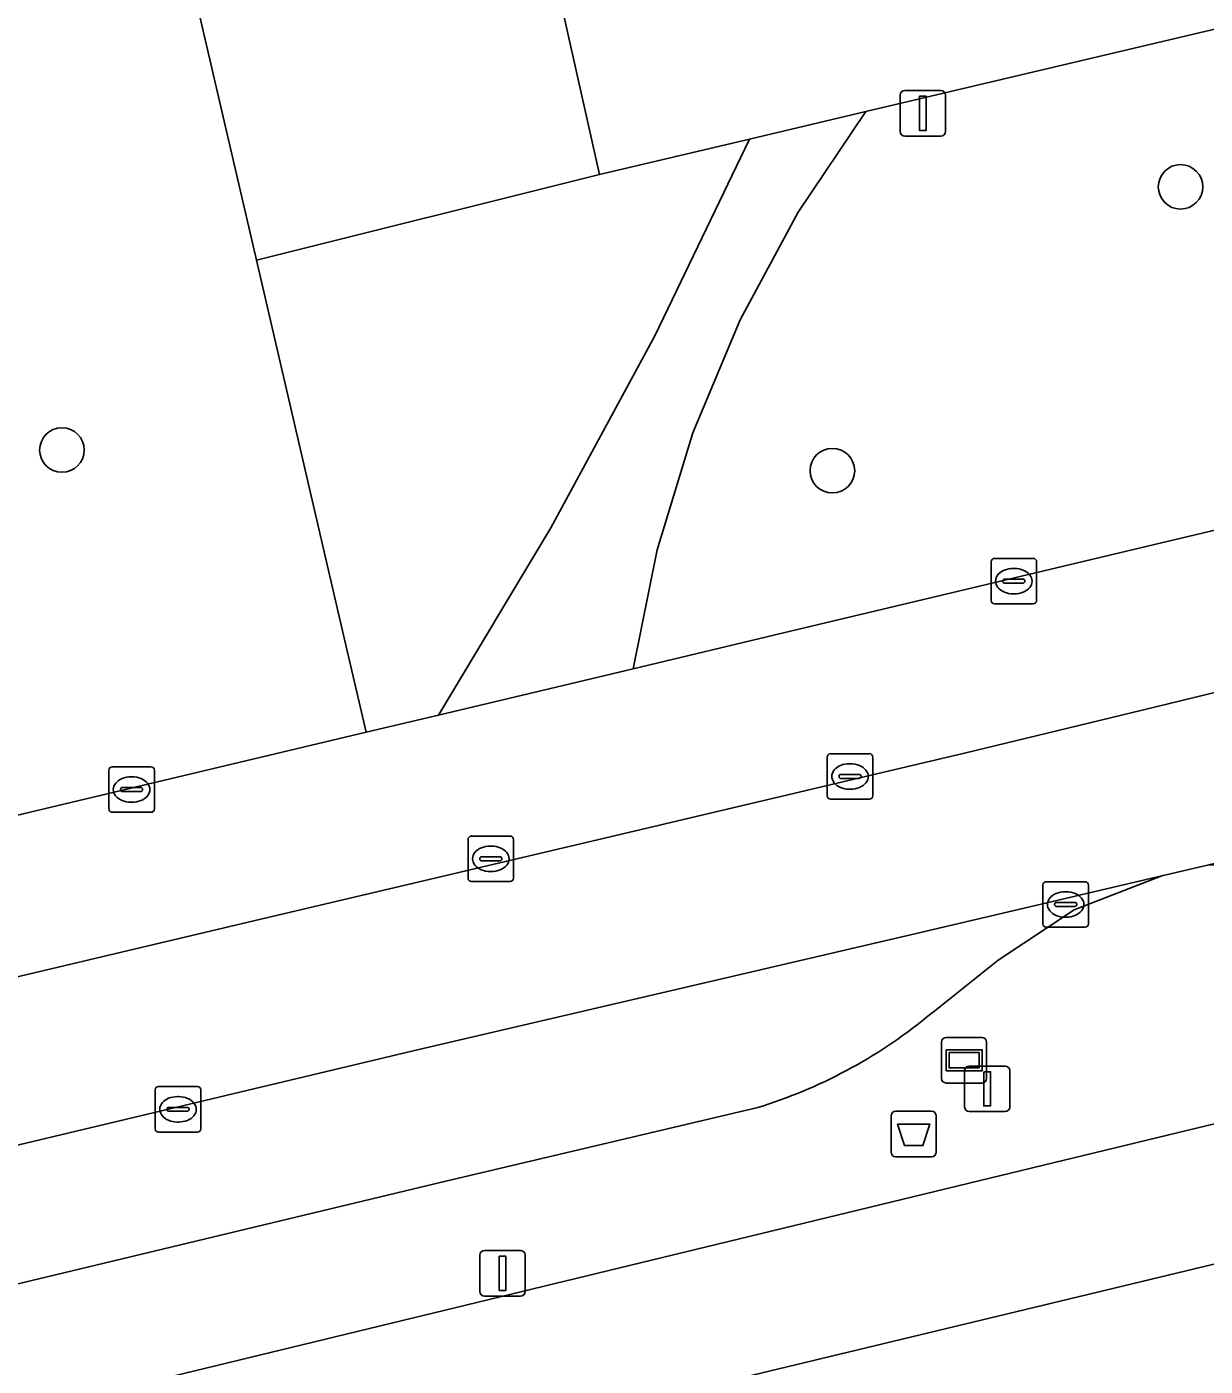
# Model space of a CAD drawing. Extents: x 158031 to 159244, y 380104 to 381214.
# Drawn here: x 158563.26 to 158589.13, y 380982.03 to 381011.45 of the extents above; entities that cross this region are included whole.
import ezdxf

# ---------------------------------------------------------------- set-up
doc = ezdxf.new("R2010")
doc.units = 0
for name, color, linetype in [('IMGEO_Afvalbak', 7, 'Continuous'), ('IMGEO_Boom', 7, 'Continuous'), ('IMGEO_Erf', 7, 'Continuous'), ('IMGEO_Fietspad_open', 7, 'Continuous'), ('IMGEO_Groenvoorziening', 7, 'Continuous'), ('IMGEO_Informatiebord', 7, 'Continuous'), ('IMGEO_Kolk', 7, 'Continuous'), ('IMGEO_Lichtmast', 7, 'Continuous'), ('IMGEO_OVBaan_open', 7, 'Continuous'), ('IMGEO_Parkeervlak_open', 7, 'Continuous'), ('IMGEO_Rijbaan_regionaal_gesloten', 7, 'Continuous'), ('IMGEO_Rioolput', 7, 'Continuous'), ('IMGEO_Voetpad_onverhard', 7, 'Continuous'), ('IMGEO_Voetpad_open', 7, 'Continuous')]:
    doc.layers.add(name, color=color, linetype=linetype)

msp = doc.modelspace()

# ---------------------------------------------------------------- linework, layer by layer
at = {"layer": 'IMGEO_Afvalbak'}
for p, q in [((158582.237, 380986.727), (158582.237, 380987.527)), ((158582.237, 380987.527), (158582.237, 380986.727)), ((158582.337, 380987.627), (158583.127, 380987.627)), ((158583.127, 380987.627), (158582.337, 380987.627)), ((158583.227, 380987.527), (158583.227, 380986.727)), ((158583.227, 380986.727), (158583.227, 380987.527)), ((158583.127, 380986.627), (158582.337, 380986.627)), ((158582.337, 380986.627), (158583.127, 380986.627))]:
    msp.add_line(p, q, dxfattribs=at)
msp.add_lwpolyline([(158582.38, 380987.341), (158583.084, 380987.341), (158582.935, 380986.871), (158582.529, 380986.871), (158582.38, 380987.341)], dxfattribs=at)
for centre, start, end in [((158582.337, 380987.527), 90, 180), ((158582.337, 380987.527), 90, 180), ((158583.127, 380987.527), 0, 90), ((158583.127, 380987.527), 360, 90), ((158582.337, 380986.727), 180, 270), ((158582.337, 380986.727), 180, 270), ((158583.127, 380986.727), 270, 0), ((158583.127, 380986.727), 270, 0)]:
    msp.add_arc(centre, 0.1, start, end, dxfattribs=at)
at = {"layer": 'IMGEO_Boom'}
for centre in [(158588.592, 381007.932), (158564.03, 381002.151), (158580.948, 381001.697)]:
    msp.add_circle(centre, 0.489, dxfattribs=at)
at = {"layer": 'IMGEO_Erf'}
msp.add_arc((158540.283, 381024.438), 24.68, 287.0029, 353.1004, dxfattribs=at)
at = {"layer": 'IMGEO_Fietspad_open'}
for points in [[(158668.967, 381005.563), (158668.216, 381008.625), (158666.916, 381008.345), (158664.276, 381007.743), (158655.094, 381005.47), (158646, 381002.859), (158637.012, 380999.915), (158631.65, 380998.147), (158625.313, 380996.031), (158588.305, 380987.098), (158584.646, 380986.212), (158559.031, 380980.009), (158542.093, 380977.956), (158534.976, 380977.093), (158515.75, 380972.588), (158500, 380968.887), (158453.778, 380958.024), (158427.193, 380951.747), (158421.479, 380950.398)], [(158529.941, 380972.799), (158534.95, 380974.009), (158543.487, 380975.057), (158559.5, 380977.024), (158569.881, 380979.588), (158585.768, 380983.41), (158590.087, 380984.449), (158613.803, 380989.844), (158626.388, 380992.815), (158628.561, 380993.352), (158629.543, 380993.657), (158646.352, 380999.546), (158651.852, 381001.234), (158655.263, 381002.233), (158661.039, 381003.948), (158661.697, 381004.056)]]:
    msp.add_lwpolyline(points, dxfattribs=at)
at = {"layer": 'IMGEO_Groenvoorziening'}
for points in [[(158662.869, 381017.892), (158662.685, 381018.798), (158662.582, 381019.232), (158648.38, 381023.051), (158643.148, 381021.867), (158642.675, 381024.025), (158620.577, 381018.781), (158619.511, 381018.528), (158581.681, 381009.586), (158580.193, 381007.374), (158578.92, 381005.011), (158577.884, 381002.527), (158577.099, 380999.96), (158576.573, 380997.347), (158579.871, 380998.132), (158587.716, 381000)], [(158577.048, 381004.662), (158579.129, 381008.982), (158575.836, 381008.204), (158568.303, 381006.321), (158570.193, 380998.181), (158570.711, 380995.952), (158572.298, 380996.33), (158574.769, 381000.44)]]:
    msp.add_lwpolyline(points, close=True, dxfattribs=at)
for points in [[(158570.711, 380995.952), (158570.193, 380998.181), (158568.303, 381006.321), (158564.784, 381021.473)], [(158564.784, 381021.473), (158568.303, 381006.321), (158575.836, 381008.204), (158575.029, 381011.787)], [(158369.389, 380964.254), (158363.858, 380976.351), (158356.258, 380974.547), (158372.396, 380952.401), (158373.204, 380949.217), (158500, 380979.117), (158570.711, 380995.952)]]:
    msp.add_lwpolyline(points, dxfattribs=at)
msp.add_arc((158540.283, 381024.438), 24.68, 287.0029, 353.1004, dxfattribs=at)
at = {"layer": 'IMGEO_Informatiebord'}
for p, q in [((158583.345, 380988.347), (158583.345, 380989.147)), ((158583.345, 380989.147), (158583.345, 380988.347)), ((158583.445, 380989.247), (158584.235, 380989.247)), ((158584.235, 380989.247), (158583.445, 380989.247)), ((158584.335, 380989.147), (158584.335, 380988.347)), ((158584.335, 380988.347), (158584.335, 380989.147)), ((158584.235, 380988.247), (158583.445, 380988.247)), ((158583.445, 380988.247), (158584.235, 380988.247))]:
    msp.add_line(p, q, dxfattribs=at)
for points in [[(158583.446, 380988.979), (158584.234, 380988.979), (158584.234, 380988.515), (158583.446, 380988.515), (158583.446, 380988.979)], [(158583.511, 380988.914), (158583.511, 380988.58), (158584.169, 380988.58), (158584.169, 380988.914), (158583.511, 380988.914)]]:
    msp.add_lwpolyline(points, dxfattribs=at)
for centre, start, end in [((158583.445, 380989.147), 90, 180), ((158583.445, 380989.147), 90, 180), ((158584.235, 380989.147), 0, 90), ((158584.235, 380989.147), 360, 90), ((158583.445, 380988.347), 180, 270), ((158583.445, 380988.347), 180, 270), ((158584.235, 380988.347), 270, 0), ((158584.235, 380988.347), 270, 0)]:
    msp.add_arc(centre, 0.1, start, end, dxfattribs=at)
at = {"layer": 'IMGEO_Kolk'}
for p, q in [((158584.431, 380998.845), (158584.431, 380999.697)), ((158584.506, 380999.771), (158585.358, 380999.771)), ((158585.432, 380999.697), (158585.432, 380998.845)), ((158584.733, 380999.314), (158585.131, 380999.314)), ((158584.919, 380999.551), (158584.944, 380999.551)), ((158584.69, 380999.265), (158584.69, 380999.277)), ((158585.128, 380999.228), (158584.73, 380999.228)), ((158584.942, 380998.991), (158584.917, 380998.991)), ((158585.174, 380999.277), (158585.174, 380999.265)), ((158585.358, 380998.771), (158584.506, 380998.771)), ((158565.134, 380995.194), (158565.986, 380995.194)), ((158565.059, 380994.268), (158565.059, 380995.12)), ((158565.547, 380994.974), (158565.572, 380994.974)), ((158566.06, 380995.12), (158566.06, 380994.268)), ((158565.318, 380994.688), (158565.318, 380994.7)), ((158565.756, 380994.651), (158565.358, 380994.651)), ((158565.361, 380994.737), (158565.759, 380994.737)), ((158565.802, 380994.7), (158565.802, 380994.688)), ((158565.57, 380994.414), (158565.545, 380994.414)), ((158565.986, 380994.194), (158565.134, 380994.194)), ((158585.569, 380991.743), (158585.569, 380992.595)), ((158585.644, 380992.669), (158586.496, 380992.669)), ((158586.57, 380992.595), (158586.57, 380991.743)), ((158586.057, 380992.449), (158586.082, 380992.449)), ((158585.828, 380992.163), (158585.828, 380992.175)), ((158586.266, 380992.126), (158585.868, 380992.126)), ((158585.871, 380992.212), (158586.269, 380992.212)), ((158586.312, 380992.175), (158586.312, 380992.163)), ((158586.496, 380991.669), (158585.644, 380991.669)), ((158586.08, 380991.889), (158586.055, 380991.889)), ((158566.154, 380988.169), (158567.006, 380988.169)), ((158566.079, 380987.243), (158566.079, 380988.095)), ((158566.567, 380987.949), (158566.592, 380987.949)), ((158567.08, 380988.095), (158567.08, 380987.243)), ((158566.338, 380987.663), (158566.338, 380987.675)), ((158566.776, 380987.626), (158566.378, 380987.626)), ((158566.381, 380987.712), (158566.779, 380987.712)), ((158566.822, 380987.675), (158566.822, 380987.663)), ((158566.59, 380987.389), (158566.565, 380987.389)), ((158567.006, 380987.169), (158566.154, 380987.169))]:
    msp.add_line(p, q, dxfattribs=at)
for points in [[(158584.431, 380998.845), (158584.431, 380999.697)], [(158584.506, 380999.771), (158585.358, 380999.771)], [(158585.432, 380999.697), (158585.432, 380998.845)], [(158585.358, 380998.771), (158584.506, 380998.771)], [(158565.134, 380995.194), (158565.986, 380995.194)], [(158565.059, 380994.268), (158565.059, 380995.12)], [(158566.06, 380995.12), (158566.06, 380994.268)], [(158565.986, 380994.194), (158565.134, 380994.194)], [(158585.569, 380991.743), (158585.569, 380992.595)], [(158585.644, 380992.669), (158586.496, 380992.669)], [(158586.57, 380992.595), (158586.57, 380991.743)], [(158586.496, 380991.669), (158585.644, 380991.669)], [(158566.154, 380988.169), (158567.006, 380988.169)], [(158566.079, 380987.243), (158566.079, 380988.095)], [(158567.08, 380988.095), (158567.08, 380987.243)], [(158567.006, 380987.169), (158566.154, 380987.169)]]:
    msp.add_lwpolyline(points, dxfattribs=at)
for centre, radius, start, end in [((158584.508, 380999.695), 0.0765, 91.552, 178.448), ((158584.508, 380999.695), 0.0765, 91.552, 178.448), ((158585.356, 380999.695), 0.0765, 1.552, 88.448), ((158585.356, 380999.695), 0.0765, 1.552, 88.448), ((158584.73, 380999.274), 0.0403, 85.8775, 175.7526), ((158585.135, 380999.276), 0.0386, 1.7309, 96.639), ((158584.727, 380999.264), 0.0366, 178.938, 274.7102), ((158585.131, 380999.271), 0.043, 264.8664, 352.4533), ((158584.508, 380998.847), 0.0765, 181.552, 268.448), ((158584.508, 380998.847), 0.0765, 181.552, 268.448), ((158585.356, 380998.847), 0.0765, 271.552, 358.448), ((158585.356, 380998.847), 0.0765, 271.552, 358.448), ((158565.136, 380995.118), 0.0765, 91.552, 178.448), ((158565.136, 380995.118), 0.0765, 91.552, 178.448), ((158565.984, 380995.118), 0.0765, 1.552, 88.448), ((158565.984, 380995.118), 0.0765, 1.552, 88.448), ((158565.358, 380994.697), 0.0403, 85.8775, 175.7526), ((158565.355, 380994.687), 0.0366, 178.938, 274.7102), ((158565.759, 380994.694), 0.043, 264.8664, 352.4533), ((158565.763, 380994.699), 0.0386, 1.7309, 96.639), ((158565.136, 380994.27), 0.0765, 181.552, 268.448), ((158565.136, 380994.27), 0.0765, 181.552, 268.448), ((158565.984, 380994.27), 0.0765, 271.552, 358.448), ((158565.984, 380994.27), 0.0765, 271.552, 358.448), ((158585.646, 380992.593), 0.0765, 91.552, 178.448), ((158585.646, 380992.593), 0.0765, 91.552, 178.448), ((158586.494, 380992.593), 0.0765, 1.552, 88.448), ((158586.494, 380992.593), 0.0765, 1.552, 88.448), ((158585.868, 380992.172), 0.0403, 85.8775, 175.7526), ((158585.865, 380992.162), 0.0366, 178.938, 274.7102), ((158586.269, 380992.169), 0.043, 264.8664, 352.4533), ((158586.273, 380992.174), 0.0386, 1.7309, 96.639), ((158585.646, 380991.745), 0.0765, 181.552, 268.448), ((158585.646, 380991.745), 0.0765, 181.552, 268.448), ((158586.494, 380991.745), 0.0765, 271.552, 358.448), ((158586.494, 380991.745), 0.0765, 271.552, 358.448), ((158566.156, 380988.093), 0.0765, 91.552, 178.448), ((158566.156, 380988.093), 0.0765, 91.552, 178.448), ((158567.004, 380988.093), 0.0765, 1.552, 88.448), ((158567.004, 380988.093), 0.0765, 1.552, 88.448), ((158566.378, 380987.672), 0.0403, 85.8775, 175.7526), ((158566.375, 380987.662), 0.0366, 178.938, 274.7102), ((158566.779, 380987.669), 0.043, 264.8664, 352.4533), ((158566.783, 380987.674), 0.0386, 1.7309, 96.639), ((158566.156, 380987.245), 0.0765, 181.552, 268.448), ((158566.156, 380987.245), 0.0765, 181.552, 268.448), ((158567.004, 380987.245), 0.0765, 271.552, 358.448), ((158567.004, 380987.245), 0.0765, 271.552, 358.448)]:
    msp.add_arc(centre, radius, start, end, dxfattribs=at)
for centre, major_axis, ratio, start_param, end_param in [((158584.918, 380999.271), (-0.387, 0.002), 0.722429, 4.712389, 7.853982), ((158584.943, 380999.271), (-0.39, 0.002), 0.717154, 1.570796, 4.712389), ((158565.546, 380994.694), (-0.387, 0.002), 0.722429, 4.712389, 7.853982), ((158565.571, 380994.694), (-0.39, 0.002), 0.717154, 1.570796, 4.712389), ((158586.056, 380992.169), (-0.387, 0.002), 0.722429, 4.712389, 7.853982), ((158586.081, 380992.169), (-0.39, 0.002), 0.717154, 1.570796, 4.712389), ((158566.566, 380987.669), (-0.387, 0.002), 0.722429, 4.712389, 7.853982), ((158566.591, 380987.669), (-0.39, 0.002), 0.717154, 1.570796, 4.712389)]:
    msp.add_ellipse(centre, major_axis=major_axis, ratio=ratio, start_param=start_param, end_param=end_param, dxfattribs=at)
at = {"layer": 'IMGEO_Lichtmast'}
for p, q in [((158582.439, 381009.147), (158582.439, 381009.947)), ((158582.439, 381009.947), (158582.439, 381009.147)), ((158582.539, 381010.047), (158583.329, 381010.047)), ((158583.329, 381010.047), (158582.539, 381010.047)), ((158583.429, 381009.947), (158583.429, 381009.147)), ((158583.429, 381009.147), (158583.429, 381009.947)), ((158583.329, 381009.047), (158582.539, 381009.047)), ((158582.539, 381009.047), (158583.329, 381009.047)), ((158583.852, 380987.72), (158583.852, 380988.52)), ((158583.852, 380988.52), (158583.852, 380987.72)), ((158583.952, 380988.62), (158584.742, 380988.62)), ((158584.742, 380988.62), (158583.952, 380988.62)), ((158584.842, 380988.52), (158584.842, 380987.72)), ((158584.842, 380987.72), (158584.842, 380988.52)), ((158584.742, 380987.62), (158583.952, 380987.62)), ((158583.952, 380987.62), (158584.742, 380987.62)), ((158573.209, 380983.667), (158573.209, 380984.467)), ((158573.209, 380984.467), (158573.209, 380983.667)), ((158573.309, 380984.567), (158574.099, 380984.567)), ((158574.099, 380984.567), (158573.309, 380984.567)), ((158574.199, 380984.467), (158574.199, 380983.667)), ((158574.199, 380983.667), (158574.199, 380984.467)), ((158574.099, 380983.567), (158573.309, 380983.567)), ((158573.309, 380983.567), (158574.099, 380983.567))]:
    msp.add_line(p, q, dxfattribs=at)
for points in [[(158582.859, 381009.922), (158583.009, 381009.922), (158583.009, 381009.172), (158582.859, 381009.172), (158582.859, 381009.922)], [(158584.272, 380988.495), (158584.422, 380988.495), (158584.422, 380987.745), (158584.272, 380987.745), (158584.272, 380988.495)], [(158573.629, 380984.442), (158573.779, 380984.442), (158573.779, 380983.692), (158573.629, 380983.692), (158573.629, 380984.442)]]:
    msp.add_lwpolyline(points, dxfattribs=at)
for centre, start, end in [((158582.539, 381009.947), 90, 180), ((158582.539, 381009.947), 90, 180), ((158583.329, 381009.947), 0, 90), ((158583.329, 381009.947), 360, 90), ((158582.539, 381009.147), 180, 270), ((158582.539, 381009.147), 180, 270), ((158583.329, 381009.147), 270, 0), ((158583.329, 381009.147), 270, 0), ((158583.952, 380988.52), 90, 180), ((158583.952, 380988.52), 90, 180), ((158584.742, 380988.52), 0, 90), ((158584.742, 380988.52), 360, 90), ((158583.952, 380987.72), 180, 270), ((158583.952, 380987.72), 180, 270), ((158584.742, 380987.72), 270, 0), ((158584.742, 380987.72), 270, 0), ((158573.309, 380984.467), 90, 180), ((158573.309, 380984.467), 90, 180), ((158574.099, 380984.467), 0, 90), ((158574.099, 380984.467), 360, 90), ((158573.309, 380983.667), 180, 270), ((158573.309, 380983.667), 180, 270), ((158574.099, 380983.667), 270, 0), ((158574.099, 380983.667), 270, 0)]:
    msp.add_arc(centre, 0.1, start, end, dxfattribs=at)
at = {"layer": 'IMGEO_OVBaan_open'}
msp.add_lwpolyline([(158583.016, 380989.69), (158583.195, 380989.833), (158584.587, 380990.948), (158586.259, 380992.054), (158588.181, 380992.795), (158582.537, 380991.476), (158571.869, 380988.984), (158534.98, 380980.193), (158537.581, 380980.459), (158539.295, 380980.464), (158541.552, 380980.099), (158541.87, 380980.039), (158543.353, 380979.761), (158544.8, 380979.703), (158546.921, 380979.961), (158572.458, 380986.092), (158579.309, 380987.709)], dxfattribs=at)
msp.add_arc((158576.069, 380998.231), 11.009, 287.1153, 309.1243, dxfattribs=at)
at = {"layer": 'IMGEO_Parkeervlak_open'}
msp.add_lwpolyline([(158619.511, 381018.528), (158620.577, 381018.781), (158619.46, 381023.514), (158574.795, 381012.849), (158574.57, 381012.274), (158574.678, 381012.194), (158574.779, 381012.105), (158574.872, 381012.006), (158574.955, 381011.9), (158575.029, 381011.787), (158575.836, 381008.204), (158579.129, 381008.982), (158581.681, 381009.586)], close=True, dxfattribs=at)
at = {"layer": 'IMGEO_Rijbaan_regionaal_gesloten'}
for points in [[(158560.604, 380990.004), (158568.275, 380991.816), (158575.946, 380993.627), (158581.18, 380994.864), (158583.848, 380995.494), (158587.508, 380996.381), (158594.635, 380998.11), (158603.036, 381000.089), (158610.716, 381001.898), (158626.007, 381005.501), (158633.779, 381007.383), (158641.451, 381009.092), (158649.096, 381010.919), (158656.933, 381012.791), (158666.627, 381015.107), (158665.778, 381018.569), (158662.869, 381017.892), (158587.716, 381000), (158579.871, 380998.132), (158576.573, 380997.347), (158572.298, 380996.33), (158570.711, 380995.952), (158500, 380979.117)], [(158633.779, 381007.383), (158626.007, 381005.501), (158610.716, 381001.898), (158603.036, 381000.089), (158594.635, 380998.11), (158587.508, 380996.381), (158583.848, 380995.494), (158581.18, 380994.864), (158575.946, 380993.627), (158568.275, 380991.816), (158560.604, 380990.004)], [(158534.98, 380980.193), (158571.869, 380988.984), (158582.537, 380991.476), (158588.181, 380992.795), (158589.186, 380993.035), (158636.057, 381004.158)]]:
    msp.add_lwpolyline(points, dxfattribs=at)
at = {"layer": 'IMGEO_Rioolput'}
for p, q in [((158580.909, 380995.481), (158581.761, 380995.481)), ((158580.834, 380994.555), (158580.834, 380995.407)), ((158581.322, 380995.261), (158581.347, 380995.261)), ((158581.835, 380995.407), (158581.835, 380994.555)), ((158581.093, 380994.975), (158581.093, 380994.987)), ((158581.531, 380994.938), (158581.133, 380994.938)), ((158581.136, 380995.024), (158581.534, 380995.024)), ((158581.577, 380994.987), (158581.577, 380994.975)), ((158581.345, 380994.701), (158581.32, 380994.701)), ((158581.761, 380994.481), (158580.909, 380994.481)), ((158572.947, 380992.746), (158572.947, 380993.598)), ((158573.022, 380993.672), (158573.874, 380993.672)), ((158573.435, 380993.452), (158573.46, 380993.452)), ((158573.948, 380993.598), (158573.948, 380992.746)), ((158573.206, 380993.166), (158573.206, 380993.178)), ((158573.644, 380993.129), (158573.246, 380993.129)), ((158573.249, 380993.215), (158573.647, 380993.215)), ((158573.69, 380993.178), (158573.69, 380993.166)), ((158573.458, 380992.892), (158573.433, 380992.892)), ((158573.874, 380992.672), (158573.022, 380992.672))]:
    msp.add_line(p, q, dxfattribs=at)
for points in [[(158580.909, 380995.481), (158581.761, 380995.481)], [(158580.834, 380994.555), (158580.834, 380995.407)], [(158581.835, 380995.407), (158581.835, 380994.555)], [(158581.761, 380994.481), (158580.909, 380994.481)], [(158572.947, 380992.746), (158572.947, 380993.598)], [(158573.022, 380993.672), (158573.874, 380993.672)], [(158573.948, 380993.598), (158573.948, 380992.746)], [(158573.874, 380992.672), (158573.022, 380992.672)]]:
    msp.add_lwpolyline(points, dxfattribs=at)
for centre, radius, start, end in [((158580.911, 380995.405), 0.0765, 91.552, 178.448), ((158580.911, 380995.405), 0.0765, 91.552, 178.448), ((158581.759, 380995.405), 0.0765, 1.552, 88.448), ((158581.759, 380995.405), 0.0765, 1.552, 88.448), ((158581.133, 380994.984), 0.0403, 85.8775, 175.7526), ((158581.13, 380994.974), 0.0366, 178.938, 274.7102), ((158581.534, 380994.981), 0.043, 264.8664, 352.4533), ((158581.538, 380994.986), 0.0386, 1.7309, 96.639), ((158580.911, 380994.557), 0.0765, 181.552, 268.448), ((158580.911, 380994.557), 0.0765, 181.552, 268.448), ((158581.759, 380994.557), 0.0765, 271.552, 358.448), ((158581.759, 380994.557), 0.0765, 271.552, 358.448), ((158573.024, 380993.596), 0.0765, 91.552, 178.448), ((158573.024, 380993.596), 0.0765, 91.552, 178.448), ((158573.872, 380993.596), 0.0765, 1.552, 88.448), ((158573.872, 380993.596), 0.0765, 1.552, 88.448), ((158573.246, 380993.175), 0.0403, 85.8775, 175.7526), ((158573.243, 380993.165), 0.0366, 178.938, 274.7102), ((158573.647, 380993.172), 0.043, 264.8664, 352.4533), ((158573.651, 380993.177), 0.0386, 1.7309, 96.639), ((158573.024, 380992.748), 0.0765, 181.552, 268.448), ((158573.024, 380992.748), 0.0765, 181.552, 268.448), ((158573.872, 380992.748), 0.0765, 271.552, 358.448), ((158573.872, 380992.748), 0.0765, 271.552, 358.448)]:
    msp.add_arc(centre, radius, start, end, dxfattribs=at)
for centre, major_axis, ratio, start_param, end_param in [((158581.321, 380994.981), (-0.387, 0.002), 0.722429, 4.712389, 7.853982), ((158581.346, 380994.981), (-0.39, 0.002), 0.717154, 1.570796, 4.712389), ((158573.434, 380993.172), (-0.387, 0.002), 0.722429, 4.712389, 7.853982), ((158573.459, 380993.172), (-0.39, 0.002), 0.717154, 1.570796, 4.712389)]:
    msp.add_ellipse(centre, major_axis=major_axis, ratio=ratio, start_param=start_param, end_param=end_param, dxfattribs=at)
at = {"layer": 'IMGEO_Voetpad_onverhard'}
msp.add_lwpolyline([(158578.92, 381005.011), (158580.193, 381007.374), (158581.681, 381009.586), (158579.129, 381008.982), (158577.048, 381004.662), (158574.769, 381000.44), (158572.298, 380996.33), (158576.573, 380997.347), (158577.099, 380999.96), (158577.884, 381002.527)], close=True, dxfattribs=at)
at = {"layer": 'IMGEO_Voetpad_open'}
for points in [[(158625.313, 380996.031), (158631.65, 380998.147), (158630.122, 381001.484), (158624.404, 380998.908), (158622.946, 380998.253), (158603.198, 380993.535), (158589.186, 380993.035), (158588.181, 380992.795), (158586.259, 380992.054), (158584.587, 380990.948), (158583.195, 380989.833), (158583.016, 380989.69)], [(158646.352, 380999.546), (158629.543, 380993.657), (158628.561, 380993.352), (158626.388, 380992.815), (158613.803, 380989.844), (158590.087, 380984.449), (158585.768, 380983.41), (158569.881, 380979.588), (158559.5, 380977.024), (158543.487, 380975.057), (158543.921, 380973.246), (158541.178, 380972.748), (158504.694, 380964.14), (158500, 380963.025), (158451.051, 380951.403), (158401.56, 380939.73), (158364.97, 380931.086)], [(158579.309, 380987.709), (158572.458, 380986.092), (158546.921, 380979.961), (158544.8, 380979.703), (158543.353, 380979.761), (158541.87, 380980.039), (158542.093, 380977.956), (158559.031, 380980.009), (158584.646, 380986.212), (158588.305, 380987.098), (158625.313, 380996.031)]]:
    msp.add_lwpolyline(points, dxfattribs=at)
msp.add_arc((158576.069, 380998.231), 11.009, 287.1153, 309.1243, dxfattribs=at)

doc.saveas('drawing.dxf')
